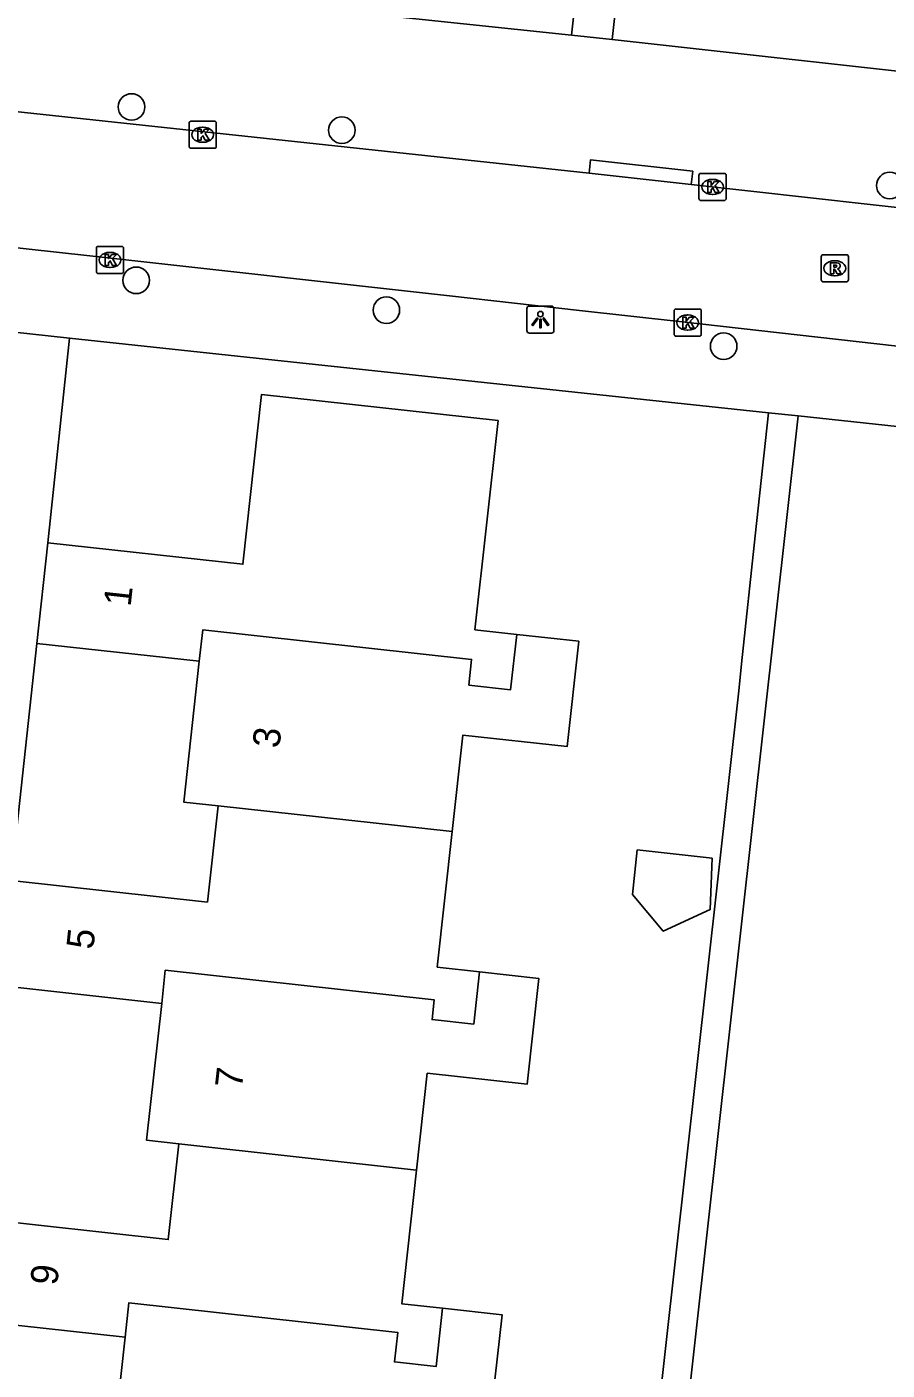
# Model space of a CAD drawing. Extents: x 162082 to 163393, y 388091 to 388632.
# Drawn here: x 162849.03 to 162880.67, y 388161.15 to 388210.56 of the extents above; entities that cross this region are included whole.
import ezdxf

# ---------------------------------------------------------------- set-up
doc = ezdxf.new("R2010")
doc.units = 0
for name, color, linetype in [('IMGEO_Boom', 7, 'Continuous'), ('IMGEO_Kolk', 7, 'Continuous'), ('IMGEO_Lichtpunt', 7, 'Continuous'), ('IMGEO_Muur', 7, 'Continuous'), ('IMGEO_Pand', 7, 'Continuous'), ('IMGEO_Pand_nummerreeks', 7, 'Continuous'), ('IMGEO_Rijbaan_lokaal_open', 7, 'Continuous'), ('IMGEO_Rioolput', 7, 'Continuous'), ('IMGEO_Voetpad_open', 7, 'Continuous')]:
    doc.layers.add(name, color=color, linetype=linetype)

msp = doc.modelspace()

# ---------------------------------------------------------------- linework, layer by layer
at = {"layer": 'IMGEO_Boom'}
for centre in [(162852.882, 388207.616), (162860.615, 388206.761), (162880.766, 388204.725), (162853.052, 388201.239), (162862.253, 388200.143), (162874.657, 388198.815)]:
    msp.add_circle(centre, 0.489, dxfattribs=at)
at = {"layer": 'IMGEO_Kolk'}
for p, q in [((162854.998, 388206.17), (162854.998, 388207.022)), ((162855.073, 388207.096), (162855.925, 388207.096)), ((162855.999, 388207.022), (162855.999, 388206.17)), ((162855.486, 388206.876), (162855.511, 388206.876)), ((162855.925, 388206.096), (162855.073, 388206.096)), ((162855.509, 388206.316), (162855.484, 388206.316)), ((162873.749, 388204.247), (162873.749, 388205.099)), ((162873.824, 388205.173), (162874.676, 388205.173)), ((162874.75, 388205.099), (162874.75, 388204.247)), ((162874.237, 388204.953), (162874.262, 388204.953)), ((162874.676, 388204.173), (162873.824, 388204.173)), ((162874.26, 388204.393), (162874.235, 388204.393)), ((162851.588, 388201.562), (162851.588, 388202.414)), ((162851.663, 388202.488), (162852.515, 388202.488)), ((162852.076, 388202.268), (162852.101, 388202.268)), ((162852.589, 388202.414), (162852.589, 388201.562)), ((162852.099, 388201.708), (162852.074, 388201.708)), ((162852.515, 388201.488), (162851.663, 388201.488)), ((162872.833, 388199.258), (162872.833, 388200.11)), ((162872.908, 388200.184), (162873.76, 388200.184)), ((162873.834, 388200.11), (162873.834, 388199.258)), ((162873.321, 388199.964), (162873.346, 388199.964)), ((162873.76, 388199.184), (162872.908, 388199.184)), ((162873.344, 388199.404), (162873.319, 388199.404))]:
    msp.add_line(p, q, dxfattribs=at)
for points in [[(162854.998, 388206.17), (162854.998, 388207.022)], [(162855.073, 388207.096), (162855.925, 388207.096)], [(162855.999, 388207.022), (162855.999, 388206.17)], [(162855.319, 388206.796), (162855.442, 388206.796), (162855.442, 388206.645), (162855.572, 388206.796), (162855.736, 388206.796), (162855.59, 388206.645), (162855.743, 388206.396), (162855.591, 388206.396), (162855.506, 388206.56), (162855.442, 388206.493), (162855.442, 388206.396), (162855.319, 388206.396), (162855.319, 388206.796)], [(162855.925, 388206.096), (162855.073, 388206.096)], [(162873.749, 388204.247), (162873.749, 388205.099)], [(162873.824, 388205.173), (162874.676, 388205.173)], [(162874.75, 388205.099), (162874.75, 388204.247)], [(162874.07, 388204.873), (162874.193, 388204.873), (162874.193, 388204.722), (162874.323, 388204.873), (162874.487, 388204.873), (162874.341, 388204.722), (162874.494, 388204.473), (162874.342, 388204.473), (162874.257, 388204.637), (162874.193, 388204.57), (162874.193, 388204.473), (162874.07, 388204.473), (162874.07, 388204.873)], [(162874.676, 388204.173), (162873.824, 388204.173)], [(162851.588, 388201.562), (162851.588, 388202.414)], [(162851.663, 388202.488), (162852.515, 388202.488)], [(162851.909, 388202.188), (162852.032, 388202.188), (162852.032, 388202.037), (162852.162, 388202.188), (162852.326, 388202.188), (162852.18, 388202.037), (162852.333, 388201.788), (162852.181, 388201.788), (162852.096, 388201.952), (162852.032, 388201.885), (162852.032, 388201.788), (162851.909, 388201.788), (162851.909, 388202.188)], [(162852.589, 388202.414), (162852.589, 388201.562)], [(162852.515, 388201.488), (162851.663, 388201.488)], [(162872.833, 388199.258), (162872.833, 388200.11)], [(162872.908, 388200.184), (162873.76, 388200.184)], [(162873.834, 388200.11), (162873.834, 388199.258)], [(162873.154, 388199.884), (162873.277, 388199.884), (162873.277, 388199.733), (162873.407, 388199.884), (162873.571, 388199.884), (162873.425, 388199.733), (162873.578, 388199.484), (162873.426, 388199.484), (162873.341, 388199.648), (162873.277, 388199.581), (162873.277, 388199.484), (162873.154, 388199.484), (162873.154, 388199.884)], [(162873.76, 388199.184), (162872.908, 388199.184)]]:
    msp.add_lwpolyline(points, dxfattribs=at)
for centre, start, end in [((162855.075, 388207.02), 91.552, 178.448), ((162855.075, 388207.02), 91.552, 178.448), ((162855.923, 388207.02), 1.552, 88.448), ((162855.923, 388207.02), 1.552, 88.448), ((162855.075, 388206.172), 181.552, 268.448), ((162855.075, 388206.172), 181.552, 268.448), ((162855.923, 388206.172), 271.552, 358.448), ((162855.923, 388206.172), 271.552, 358.448), ((162873.826, 388205.097), 91.552, 178.448), ((162873.826, 388205.097), 91.552, 178.448), ((162874.674, 388205.097), 1.552, 88.448), ((162874.674, 388205.097), 1.552, 88.448), ((162873.826, 388204.249), 181.552, 268.448), ((162873.826, 388204.249), 181.552, 268.448), ((162874.674, 388204.249), 271.552, 358.448), ((162874.674, 388204.249), 271.552, 358.448), ((162851.665, 388202.412), 91.552, 178.448), ((162851.665, 388202.412), 91.552, 178.448), ((162852.513, 388202.412), 1.552, 88.448), ((162852.513, 388202.412), 1.552, 88.448), ((162851.665, 388201.564), 181.552, 268.448), ((162851.665, 388201.564), 181.552, 268.448), ((162852.513, 388201.564), 271.552, 358.448), ((162852.513, 388201.564), 271.552, 358.448), ((162872.91, 388200.108), 91.552, 178.448), ((162872.91, 388200.108), 91.552, 178.448), ((162873.758, 388200.108), 1.552, 88.448), ((162873.758, 388200.108), 1.552, 88.448), ((162872.91, 388199.26), 181.552, 268.448), ((162872.91, 388199.26), 181.552, 268.448), ((162873.758, 388199.26), 271.552, 358.448), ((162873.758, 388199.26), 271.552, 358.448)]:
    msp.add_arc(centre, 0.0765, start, end, dxfattribs=at)
for centre, major_axis, ratio, start_param, end_param in [((162855.485, 388206.596), (-0.387, 0.002), 0.722429, 4.712389, 7.853982), ((162855.51, 388206.596), (-0.39, 0.002), 0.717154, 1.570796, 4.712389), ((162874.236, 388204.673), (-0.387, 0.002), 0.722429, 4.712389, 7.853982), ((162874.261, 388204.673), (-0.39, 0.002), 0.717154, 1.570796, 4.712389), ((162852.075, 388201.988), (-0.387, 0.002), 0.722429, 4.712389, 7.853982), ((162852.1, 388201.988), (-0.39, 0.002), 0.717154, 1.570796, 4.712389), ((162873.32, 388199.684), (-0.387, 0.002), 0.722429, 4.712389, 7.853982), ((162873.345, 388199.684), (-0.39, 0.002), 0.717154, 1.570796, 4.712389)]:
    msp.add_ellipse(centre, major_axis=major_axis, ratio=ratio, start_param=start_param, end_param=end_param, dxfattribs=at)
at = {"layer": 'IMGEO_Lichtpunt'}
for p, q in [((162867.42, 388200.198), (162867.42, 388199.391)), ((162867.42, 388200.198), (162867.42, 388199.391)), ((162868.322, 388200.293), (162867.514, 388200.293)), ((162868.322, 388200.293), (162867.514, 388200.293)), ((162868.416, 388199.391), (162868.416, 388200.198)), ((162868.416, 388199.391), (162868.416, 388200.198)), ((162867.514, 388199.297), (162868.322, 388199.297)), ((162867.514, 388199.297), (162868.322, 388199.297))]:
    msp.add_line(p, q, dxfattribs=at)
for points in [[(162867.794, 388199.862), (162867.833, 388199.834), (162867.645, 388199.572), (162867.607, 388199.599), (162867.794, 388199.862)], [(162867.896, 388199.814), (162867.943, 388199.814), (162867.943, 388199.492), (162867.896, 388199.492), (162867.896, 388199.814)], [(162868.006, 388199.834), (162868.044, 388199.861), (162868.231, 388199.599), (162868.192, 388199.571), (162868.006, 388199.834)]]:
    msp.add_lwpolyline(points, dxfattribs=at)
msp.add_circle((162867.919, 388199.996), 0.0994, dxfattribs=at)
for centre, start, end in [((162867.514, 388200.198), 90, 180), ((162867.514, 388200.198), 90, 180), ((162868.322, 388200.198), 0, 90), ((162868.322, 388200.198), 0, 90), ((162867.514, 388199.391), 180, 270), ((162867.514, 388199.391), 180, 270), ((162868.322, 388199.391), 270, 0), ((162868.322, 388199.391), 270, 360)]:
    msp.add_arc(centre, 0.0946, start, end, dxfattribs=at)
at = {"layer": 'IMGEO_Muur'}
msp.add_lwpolyline([(162857.808, 388198.338), (162876.307, 388196.365)], dxfattribs=at)
at = {"layer": 'IMGEO_Pand'}
for points in [[(162849.808, 388191.587), (162856.976, 388190.795), (162857.665, 388197.04), (162866.36, 388196.08), (162865.51, 388188.386), (162867.046, 388188.217)], [(162849.808, 388191.587), (162849.399, 388187.886)], [(162867.046, 388188.217), (162866.822, 388186.18), (162865.286, 388186.349), (162865.39, 388187.294), (162855.501, 388188.381), (162855.374, 388187.227)], [(162867.046, 388188.217), (162869.328, 388187.965), (162868.9, 388184.088), (162865.068, 388184.511), (162864.676, 388180.963)], [(162849.399, 388187.886), (162855.374, 388187.227)], [(162855.374, 388187.227), (162854.802, 388182.049), (162856.064, 388181.909)], [(162856.064, 388181.909), (162855.673, 388178.37), (162848.456, 388179.167)], [(162856.064, 388181.909), (162864.676, 388180.963)], [(162864.676, 388180.963), (162864.125, 388175.975), (162865.681, 388175.803)], [(162874.236, 388179.982), (162871.48, 388180.287), (162871.299, 388178.649), (162872.436, 388177.296), (162874.162, 388178.101), (162874.236, 388179.982)], [(162865.681, 388175.803), (162865.469, 388173.879), (162863.934, 388174.048), (162864.013, 388174.771), (162854.124, 388175.859), (162853.99, 388174.644)], [(162865.681, 388175.803), (162867.856, 388175.563), (162867.426, 388171.667), (162863.758, 388172.072), (162863.365, 388168.513)], [(162848.03, 388175.302), (162853.99, 388174.644)], [(162853.99, 388174.644), (162853.434, 388169.607), (162854.623, 388169.476)], [(162854.623, 388169.476), (162854.234, 388165.954), (162847.12, 388166.739)], [(162863.365, 388168.513), (162854.623, 388169.476)], [(162863.365, 388168.513), (162862.821, 388163.594), (162864.32, 388163.428)], [(162852.644, 388162.362), (162852.786, 388163.628), (162862.669, 388162.541), (162862.55, 388161.453), (162864.084, 388161.284), (162864.32, 388163.428)], [(162846.709, 388163.018), (162852.644, 388162.362)], [(162864.32, 388163.428), (162866.506, 388163.187), (162866.073, 388159.269), (162861.144, 388159.813), (162860.742, 388156.171)], [(162852.644, 388162.362), (162852.066, 388157.129)]]:
    msp.add_lwpolyline(points, dxfattribs=at)
at = {"layer": 'IMGEO_Rijbaan_lokaal_open'}
for points in [[(162834.672, 388208.952), (162837.039, 388208.697), (162843.687, 388207.981), (162868.91, 388205.265), (162869.711, 388205.176)], [(162869.711, 388205.176), (162873.467, 388204.758)], [(162883.87, 388198.497), (162873.136, 388199.708), (162869.36, 388200.134), (162864.571, 388200.674), (162851.342, 388202.136), (162843.421, 388203.012), (162836.753, 388203.749), (162828.977, 388204.608), (162825.427, 388205)], [(162873.467, 388204.758), (162884.429, 388203.536)], [(162828.788, 388201.496), (162850.603, 388199.107)], [(162850.603, 388199.107), (162849.808, 388191.587)], [(162848.456, 388179.167), (162849.399, 388187.886)]]:
    msp.add_lwpolyline(points, dxfattribs=at)
at = {"layer": 'IMGEO_Rioolput'}
for p, q in [((162878.244, 388201.256), (162878.244, 388202.108)), ((162878.319, 388202.182), (162879.171, 388202.182)), ((162879.245, 388202.108), (162879.245, 388201.256)), ((162878.732, 388201.962), (162878.757, 388201.962)), ((162879.171, 388201.182), (162878.319, 388201.182)), ((162878.755, 388201.402), (162878.73, 388201.402))]:
    msp.add_line(p, q, dxfattribs=at)
for points in [[(162878.244, 388201.256), (162878.244, 388202.108)], [(162878.319, 388202.182), (162879.171, 388202.182)], [(162879.245, 388202.108), (162879.245, 388201.256)], [(162878.833, 388201.88), (162878.581, 388201.882), (162878.581, 388201.482)], [(162878.581, 388201.482), (162878.705, 388201.482), (162878.705, 388201.644), (162878.716, 388201.644)], [(162878.759, 388201.801), (162878.705, 388201.801), (162878.705, 388201.72)], [(162878.705, 388201.72), (162878.757, 388201.72)], [(162878.763, 388201.615), (162878.834, 388201.482), (162878.974, 388201.482), (162878.909, 388201.608)], [(162879.171, 388201.182), (162878.319, 388201.182)]]:
    msp.add_lwpolyline(points, dxfattribs=at)
for centre, radius, start, end in [((162878.321, 388202.106), 0.0765, 91.552, 178.448), ((162878.321, 388202.106), 0.0765, 91.552, 178.448), ((162879.169, 388202.106), 0.0765, 1.552, 88.448), ((162879.169, 388202.106), 0.0765, 1.552, 88.448), ((162878.715, 388201.591), 0.0533, 26.0293, 88.6989), ((162878.741, 388201.909), 0.19, 274.7715, 282.9687), ((162878.765, 388201.705), 0.0964, 77.0061, 93.1865), ((162878.779, 388201.762), 0.0378, 276.6634, 79.6772), ((162878.832, 388201.77), 0.109, 350.3612, 89.416), ((162878.83, 388201.77), 0.112, 277.5842, 350.9817), ((162878.814, 388201.555), 0.108, 29.5134, 73.7905), ((162878.321, 388201.258), 0.0765, 181.552, 268.448), ((162878.321, 388201.258), 0.0765, 181.552, 268.448), ((162879.169, 388201.258), 0.0765, 271.552, 358.448), ((162879.169, 388201.258), 0.0765, 271.552, 358.448)]:
    msp.add_arc(centre, radius, start, end, dxfattribs=at)
for centre, major_axis, ratio, start_param, end_param in [((162878.731, 388201.682), (-0.387, 0.002), 0.722429, 4.712389, 7.853982), ((162878.756, 388201.682), (-0.39, 0.002), 0.717154, 1.570796, 4.712389)]:
    msp.add_ellipse(centre, major_axis=major_axis, ratio=ratio, start_param=start_param, end_param=end_param, dxfattribs=at)
at = {"layer": 'IMGEO_Voetpad_open'}
for points in [[(162869.062, 388210.255), (162877.258, 388283.449)], [(162871.044, 388214.516), (162870.554, 388210.092)], [(162843.932, 388212.902), (162869.062, 388210.255)], [(162870.554, 388210.092), (162869.062, 388210.255)], [(162870.554, 388210.092), (162873.536, 388209.762), (162895.523, 388207.331), (162900.237, 388206.821)], [(162869.711, 388205.176), (162869.766, 388205.672), (162873.522, 388205.254), (162873.467, 388204.758)], [(162850.603, 388199.107), (162857.808, 388198.338), (162876.307, 388196.365)], [(162871.73, 388154.906), (162875.21, 388186.134), (162875.318, 388187.138), (162875.821, 388191.836), (162876.307, 388196.365)], [(162877.395, 388196.249), (162872.781, 388154.785)], [(162876.307, 388196.365), (162877.395, 388196.249)], [(162886.274, 388195.302), (162877.395, 388196.249)]]:
    msp.add_lwpolyline(points, dxfattribs=at)

# ---------------------------------------------------------------- texts
at = {"layer": 'IMGEO_Pand_nummerreeks'}
for s, rotation, p in [('1', 83.6938, (162852.846, 388189.216)), ('3', 83.6962, (162858.317, 388184.004)), ('5', 83.7103, (162851.473, 388176.601)), ('7', 83.701, (162856.941, 388171.491)), ('9', 83.697, (162850.144, 388164.244))]:
    msp.add_text(s, height=1, rotation=rotation, dxfattribs=at).set_placement(p)

doc.saveas('drawing.dxf')
